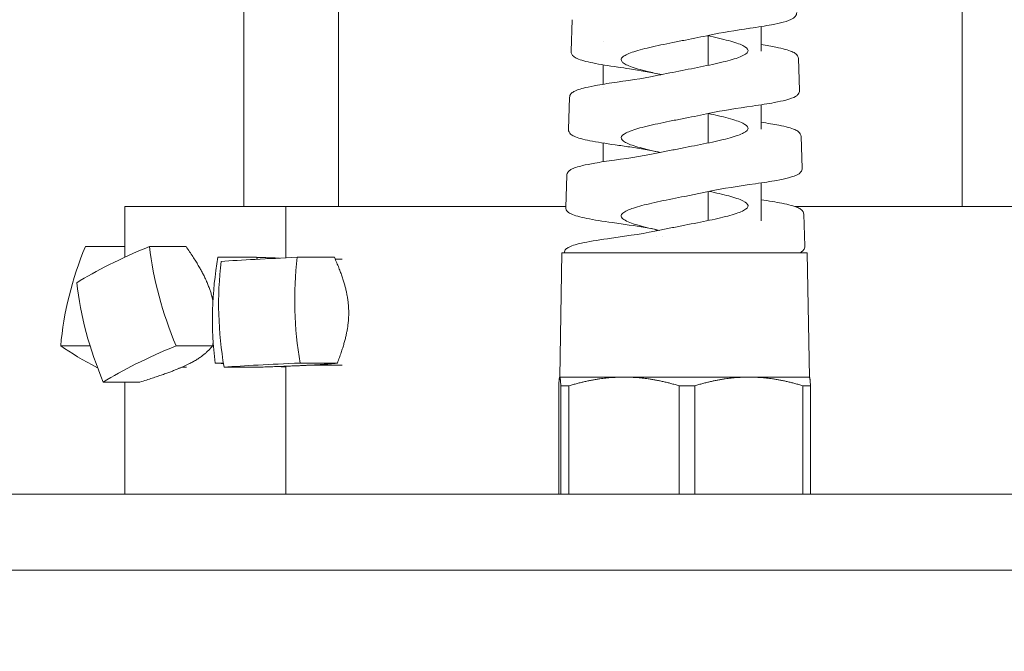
# Model space of a CAD drawing. Header units: inches. Extents: x 1 to 669, y 0 to 417.
# Tile 283 of 317: x 558.77 to 561.1, y 272.53 to 274.03. Entities that reach past the tile are written whole.
import ezdxf

# ---------------------------------------------------------------- set-up
doc = ezdxf.new("R2010")
doc.units = ezdxf.units.IN
doc.header["$LTSCALE"] = 12
doc.header["$MEASUREMENT"] = 0
doc.layers.add('D', color=2, linetype='CONTINUOUS')
doc.layers.add('X', color=1, linetype='CONTINUOUS')
doc.styles.get("Standard").update_dxf_attribs({"font": 'SIMPLEX.SHX', "width": 0.875})
doc.dimstyles.new('STANDARD$0', dxfattribs={"dimscale": 32, "dimtxt": 0.09375, "dimasz": 0.0625, "dimexe": 0.03125, "dimexo": 0.03125, "dimgap": 0.03125, "dimtad": 1, "dimtih": 1, "dimtoh": 1, "dimdec": 4, "dimzin": 12, "dimdsep": 46, "dimlunit": 5, "dimtxsty": 'Standard', "dimcen": -0.03125, "dimclrd": 256, "dimclre": 256, "dimclrt": 256, "dimadec": 0, "dimazin": 0, "dimtfac": 0.875, "dimtdec": 4, "dimtofl": 0, "dimtmove": 0, "dimatfit": 3, "dimfxl": 0, "dimtolj": 1, "dimtzin": 12, "dimlwd": 13, "dimlwe": 13, "dimarcsym": 0})

# ---------------------------------------------------------------- blocks, each defined once
blk = doc.blocks.new('*D19')
at = {"layer": 'D', "linetype": 'Continuous', "lineweight": 13}
for p, q in [((530.7712, 253.2758), (530.7712, 298.6089)), ((562.2712, 290.1057), (562.2712, 298.6089)), ((532.7712, 297.6089), (560.2712, 297.6089))]:
    blk.add_line(p, q, dxfattribs=at)
at = {"layer": 'D', "linetype": 'Continuous'}
for points in [[(532.7712, 297.9422), (532.7712, 297.2755), (530.7712, 297.6089)], [(560.2712, 297.9422), (560.2712, 297.2755), (562.2712, 297.6089)]]:
    blk.add_solid(points, dxfattribs=at)
at = {"layer": 'D', "linetype": 'Continuous', "lineweight": -3, "insert": (546.555, 301.6714), "char_height": 3, "attachment_point": 5}
blk.add_mtext('\\A1;31{\\H0.875x;\\S1/2;}{}{\\C2;%%p1}', dxfattribs=at)

msp = doc.modelspace()

# ---------------------------------------------------------------- linework, layer by layer
at = {"layer": 'X', "lineweight": 0}
for p, q in [((560.99918, 273.58506), (560.99918, 275.51061)), ((559.30199, 274.83876), (559.30199, 273.58506)), ((559.52598, 274.81646), (559.52598, 273.58506)), ((560.07799, 274.02631), (560.07539, 273.95171)), ((560.15098, 273.97393), (560.15098, 273.97393)), ((560.6122, 273.93432), (560.61482, 273.85947)), ((560.15098, 273.91955), (560.15098, 273.87384)), ((560.15098, 273.86521), (560.15098, 273.86521)), ((560.07157, 273.84232), (560.06895, 273.76747)), ((560.61863, 273.7502), (560.62125, 273.67545)), ((560.15098, 273.73476), (560.15098, 273.69059)), ((560.06514, 273.65834), (560.06252, 273.58344)), ((559.40098, 273.58506), (559.02074, 273.58506)), ((559.02074, 273.58506), (559.02074, 273.46495)), ((560.06258, 273.58506), (559.40098, 273.58506)), ((559.40098, 273.46354), (559.40098, 273.58506)), ((561.16668, 273.58506), (560.60353, 273.58506)), ((560.62506, 273.56636), (560.62767, 273.49144)), ((560.27598, 273.52697), (560.27598, 273.53011)), ((560.27598, 273.51332), (560.27598, 273.51332)), ((560.29168, 273.51497), (560.29168, 273.51497)), ((558.92789, 273.49041), (559.02074, 273.49041)), ((559.07913, 273.49041), (559.16545, 273.49041)), ((560.05362, 273.47566), (560.04849, 273.18172)), ((560.63336, 273.47566), (560.05362, 273.47566)), ((560.63336, 273.47566), (560.63849, 273.18172)), ((559.24096, 273.46478), (559.33215, 273.46478)), ((559.42803, 273.46478), (559.51616, 273.46478)), ((559.53445, 273.46006), (559.51822, 273.46006)), ((558.86943, 273.25563), (558.93881, 273.25563)), ((559.14205, 273.25563), (559.22837, 273.25563)), ((559.23428, 273.21496), (559.2537, 273.21496)), ((559.43495, 273.21496), (559.52308, 273.21496)), ((559.53445, 273.21006), (559.46172, 273.21006)), ((559.16696, 273.20508), (559.15559, 273.20508)), ((559.25532, 273.20534), (559.34345, 273.20534)), ((559.40098, 272.90506), (559.40098, 273.2074)), ((558.97004, 273.16974), (559.05636, 273.16974)), ((559.02074, 273.16974), (559.02074, 272.90506)), ((560.04849, 273.18172), (560.04845, 273.1817)), ((560.04853, 273.18172), (560.04849, 273.18172)), ((560.20037, 273.18172), (560.04853, 273.18172)), ((560.49533, 273.18172), (560.20037, 273.18172)), ((560.63849, 273.18172), (560.49533, 273.18172)), ((560.63849, 273.18172), (560.63853, 273.1817)), ((560.046, 273.16129), (560.046, 272.90506)), ((560.07026, 273.16129), (560.05107, 273.16129)), ((560.05107, 273.16129), (560.05107, 272.90506)), ((560.07026, 273.16129), (560.07026, 272.90506)), ((560.36776, 273.16129), (560.33048, 273.16129)), ((560.33048, 273.16129), (560.33048, 272.90506)), ((560.36776, 273.16129), (560.36776, 272.90506)), ((560.64099, 273.16129), (560.6229, 273.16129)), ((560.6229, 273.16129), (560.6229, 272.90506)), ((560.64099, 273.16129), (560.64099, 272.90506)), ((567.2598, 272.90506), (555.33375, 272.90506)), ((555.27445, 272.72576), (562.27125, 272.72576))]:
    msp.add_line(p, q, dxfattribs=at)
at = {"layer": 'X', "lineweight": 0, "extrusion": (2.44205e-16, -2.07335e-17, -1)}
msp.add_ellipse((559.33402, 273.37302), major_axis=(0.28749, 0.53491), ratio=0.6880216, start_param=-2.1323021, end_param=-1.7176586, dxfattribs=at)
at = {"layer": 'X', "lineweight": 0}
for centre, major_axis, ratio, start_param, end_param in [((559.39761, 273.44747), (-0.58657, -0.1572), 0.233835, -1.0606942, -0.6460507), ((559.66483, 273.33025), (0.03248, -0.6064), 0.6944214, -1.8152987, -1.4006551), ((559.75119, 273.45996), (-0.60704, -0.01681), 0.0267478, -1.0101571, -0.5955136), ((559.34307, 273.28714), (0.27129, -0.5433), 0.6392189, -2.0870769, -1.6724333)]:
    msp.add_ellipse(centre, major_axis=major_axis, ratio=ratio, start_param=start_param, end_param=end_param, dxfattribs=at)
at = {"layer": 'X', "lineweight": 0, "extrusion": (2.90494e-16, 2.2672e-17, -1)}
msp.add_ellipse((559.51507, 273.37302), major_axis=(-0.27129, 0.5433), ratio=0.6392189, start_param=-1.4691593, end_param=-1.0545158, dxfattribs=at)
at = {"layer": 'X', "lineweight": 0, "extrusion": (2.55345e-16, 8.44503e-18, -1)}
msp.add_ellipse((559.66494, 273.33987), major_axis=(0.03361, 0.60634), ratio=0.7185384, start_param=-1.8179234, end_param=-1.4032798, dxfattribs=at)
at = {"layer": 'X', "lineweight": 0, "extrusion": (2.70982e-16, 4.05482e-19, -1)}
msp.add_ellipse((559.84447, 273.33987), major_axis=(-0.03248, 0.6064), ratio=0.6944214, start_param=-1.7409375, end_param=-1.326294, dxfattribs=at)
at = {"layer": 'X', "lineweight": 0, "extrusion": (2.59776e-16, -2.60677e-17, -1)}
msp.add_ellipse((559.3847, 273.21269), major_axis=(-0.58928, 0.14672), ratio=0.2516876, start_param=-0.8218816, end_param=-0.5726879, dxfattribs=at)
at = {"layer": 'X', "lineweight": 0, "extrusion": (2.35205e-16, -1.01122e-16, -1)}
msp.add_ellipse((559.46053, 273.21269), major_axis=(0.58657, 0.1572), ratio=0.233835, start_param=-2.495542, end_param=-2.0808985, dxfattribs=at)
at = {"layer": 'X', "lineweight": 0, "extrusion": (2.1365e-16, -1.5483e-15, -1)}
msp.add_ellipse((559.7484, 273.21015), major_axis=(-0.60705, 0.01625), ratio=0.0276768, start_param=-0.6195713, end_param=-0.5613801, dxfattribs=at)
at = {"layer": 'X', "lineweight": 0, "extrusion": (2.03292e-16, 1.83078e-15, -1)}
msp.add_ellipse((559.75811, 273.21015), major_axis=(0.60704, 0.01681), ratio=0.0267478, start_param=-2.5460791, end_param=-2.1314355, dxfattribs=at)
at = {"layer": 'X', "lineweight": 0, "extrusion": (2.98399e-16, 1.63594e-15, -1)}
msp.add_ellipse((559.7484, 273.21015), major_axis=(-0.60705, 0.01625), ratio=0.0276768, start_param=-0.9622311, end_param=-0.9199688, dxfattribs=at)
at = {"layer": 'X', "lineweight": 0}
for points in [[(560.078, 274.02633), (560.078, 274.02632), (560.078, 274.02632), (560.078, 274.02631)], [(560.4978, 274.006), (560.46325, 274.00105), (560.4302, 273.99569), (560.40332, 273.98994)], [(560.49802, 274.00603), (560.49795, 274.00602), (560.49788, 274.00601), (560.4978, 274.006)], [(560.5244, 274.01002), (560.52438, 273.99054), (560.52437, 273.97107), (560.52435, 273.95159)], [(560.39933, 273.91852), (560.39935, 273.94205), (560.39937, 273.96557), (560.39939, 273.98911)], [(560.07538, 273.95147), (560.07538, 273.95147), (560.07538, 273.95148), (560.07538, 273.95148)], [(560.18599, 273.91416), (560.18603, 273.91416), (560.18607, 273.91415), (560.1861, 273.91415)], [(560.184, 273.87882), (560.22091, 273.88401), (560.25646, 273.88964), (560.28531, 273.89574)], [(560.50423, 273.82234), (560.46741, 273.81714), (560.432, 273.8115), (560.4034, 273.80539)], [(560.52427, 273.82528), (560.52425, 273.80612), (560.52424, 273.78696), (560.52423, 273.7678)], [(560.38418, 273.80763), (560.38419, 273.80763), (560.38419, 273.80763), (560.38419, 273.80763)], [(560.39921, 273.73506), (560.39923, 273.75821), (560.39924, 273.78136), (560.39926, 273.80451)], [(560.61863, 273.75034), (560.61863, 273.75034), (560.61863, 273.75034), (560.61863, 273.75033)], [(560.17932, 273.73054), (560.17935, 273.73053), (560.17937, 273.73053), (560.1794, 273.73053)], [(560.17767, 273.6945), (560.21696, 273.69995), (560.25478, 273.70586), (560.28523, 273.71229)], [(560.17751, 273.69448), (560.17756, 273.69449), (560.17762, 273.69449), (560.17767, 273.6945)], [(560.62125, 273.67543), (560.62125, 273.67544), (560.62125, 273.67545), (560.62125, 273.67545)], [(560.06514, 273.65836), (560.06514, 273.65835), (560.06514, 273.65835), (560.06514, 273.65834)], [(560.51078, 273.63869), (560.47145, 273.63323), (560.43354, 273.62727), (560.40334, 273.62081)], [(560.51106, 273.63873), (560.51097, 273.63872), (560.51087, 273.63871), (560.51078, 273.63869)], [(560.52415, 273.6406), (560.52414, 273.61079), (560.52412, 273.58098), (560.52411, 273.55117)], [(560.39911, 273.55162), (560.39912, 273.57438), (560.39914, 273.59715), (560.39915, 273.61992)], [(560.17299, 273.54686), (560.17303, 273.54685), (560.17308, 273.54684), (560.17313, 273.54684)], [(560.17082, 273.51012), (560.21257, 273.51582), (560.25305, 273.52206), (560.28521, 273.52886)]]:
    msp.add_open_spline(points, degree=3, dxfattribs=at)
for points, knots in [([(560.60839, 274.04348), (560.60851, 274.04004), (560.60714, 274.03675), (560.60364, 274.03208), (560.60154, 274.03049), (560.59348, 274.02548), (560.58604, 274.02297), (560.56838, 274.01826), (560.55925, 274.01626), (560.53435, 274.01152), (560.5171, 274.00876), (560.49802, 274.00603)], [0, 0, 0, 0, 0.02488475, 0.02488475, 0.05134115, 0.05134115, 0.11892251, 0.11892251, 0.17071375, 0.17071375, 0.24269223, 0.24269223, 0.24269223, 0.24269223]), ([(560.1936, 273.93224), (560.19377, 273.93411), (560.19484, 273.93597), (560.19876, 273.9397), (560.20157, 273.94154), (560.21289, 273.94729), (560.22413, 273.95113), (560.24532, 273.95697), (560.25303, 273.9589), (560.27785, 273.96472), (560.29639, 273.96855), (560.32556, 273.97437), (560.33544, 273.97631), (560.36504, 273.98211), (560.38451, 273.98593), (560.40285, 273.98984), (560.40309, 273.98989), (560.40332, 273.98994)], [-0.76389517, -0.76389517, -0.76389517, -0.76389517, -0.68981937, -0.68981937, -0.61649203, -0.61649203, -0.46230837, -0.46230837, -0.38549826, -0.38549826, -0.23186518, -0.23186518, -0.15501632, -0.15501632, -0.00199902, -0.00199902, -0.000001, -0.000001, -0.000001, -0.000001]), ([(560.39659, 273.98852), (560.40612, 273.98653), (560.41528, 273.98455), (560.4323, 273.98062), (560.44013, 273.97869), (560.46159, 273.9729), (560.47303, 273.96907), (560.48882, 273.96137), (560.49305, 273.95757), (560.49354, 273.95179), (560.49273, 273.94986), (560.48739, 273.94409), (560.48002, 273.94029), (560.4639, 273.93451), (560.4577, 273.93259), (560.437, 273.92681), (560.42055, 273.92301), (560.39329, 273.91723), (560.38382, 273.91531), (560.3548, 273.90953), (560.33486, 273.90573), (560.30574, 273.89995), (560.29622, 273.89803), (560.28647, 273.89598), (560.28589, 273.89586), (560.28531, 273.89574)], [-1.994049, -1.994049, -1.994049, -1.994049, -1.9145789, -1.9145789, -1.8374696, -1.8374696, -1.6836377, -1.6836377, -1.5303155, -1.5303155, -1.4534856, -1.4534856, -1.3001715, -1.3001715, -1.2233346, -1.2233346, -1.0700249, -1.0700249, -0.9931798, -0.9931798, -0.8398671, -0.8398671, -0.7630114, -0.7630114, -0.7581514, -0.7581514, -0.7581514, -0.7581514]), ([(560.52437, 273.96733), (560.53732, 273.9653), (560.54902, 273.96325), (560.57562, 273.95789), (560.58818, 273.95464), (560.60056, 273.94933), (560.6036, 273.94774), (560.60911, 273.94309), (560.61203, 273.93926), (560.6122, 273.93432)], [0.03216997, 0.03216997, 0.03216997, 0.03216997, 0.08584519, 0.08584519, 0.172743, 0.172743, 0.20787176, 0.20787176, 0.24389931, 0.24389931, 0.24389931, 0.24389931]), ([(560.18599, 273.91416), (560.16318, 273.91741), (560.14299, 273.9207), (560.11063, 273.92729), (560.09828, 273.93054), (560.08625, 273.93594), (560.08333, 273.93754), (560.07799, 273.94236), (560.0752, 273.94654), (560.07537, 273.95147)], [0, 0, 0, 0, 0.08639913, 0.08639913, 0.17364615, 0.17364615, 0.20823778, 0.20823778, 0.24383299, 0.24383299, 0.24383299, 0.24383299]), ([(560.28904, 273.89652), (560.27729, 273.89899), (560.26614, 273.90145), (560.24781, 273.90588), (560.24036, 273.90782), (560.22008, 273.91366), (560.20959, 273.91752), (560.19959, 273.92321), (560.19723, 273.92501), (560.19415, 273.92862), (560.19345, 273.93043), (560.1936, 273.93224)], [-2.44393825, -2.44393825, -2.44393825, -2.44393825, -2.34556815, -2.34556815, -2.26854256, -2.26854256, -2.1141493, -2.1141493, -2.0429489, -2.0429489, -1.97105214, -1.97105214, -1.97105214, -1.97105214]), ([(560.2836, 273.89767), (560.26286, 273.9021), (560.23854, 273.90628), (560.20414, 273.91154), (560.19519, 273.91285), (560.1861, 273.91415)], [0, 0, 0, 0, 0.09029069, 0.09029069, 0.12109429, 0.12109429, 0.12109429, 0.12109429]), ([(560.07157, 273.84232), (560.07169, 273.84577), (560.07324, 273.84886), (560.07696, 273.85334), (560.07918, 273.85489), (560.08822, 273.86009), (560.09714, 273.86283), (560.11743, 273.86772), (560.12709, 273.86968), (560.15148, 273.87403), (560.16701, 273.87644), (560.18399, 273.87882)], [0, 0, 0, 0, 0.02510711, 0.02510711, 0.05312106, 0.05312106, 0.1295293, 0.1295293, 0.18155041, 0.18155041, 0.24566476, 0.24566476, 0.24566476, 0.24566476]), ([(560.61482, 273.85948), (560.61494, 273.85605), (560.61359, 273.85281), (560.61014, 273.84818), (560.60805, 273.84659), (560.60004, 273.84161), (560.59257, 273.83911), (560.5748, 273.83444), (560.56556, 273.83244), (560.5405, 273.82775), (560.52329, 273.82502), (560.50423, 273.82234)], [0, 0, 0, 0, 0.02474573, 0.02474573, 0.05129246, 0.05129246, 0.11998275, 0.11998275, 0.173037, 0.173037, 0.24557401, 0.24557401, 0.24557401, 0.24557401]), ([(560.1936, 273.74767), (560.19393, 273.7514), (560.19786, 273.75508), (560.2128, 273.76267), (560.22395, 273.76651), (560.24502, 273.77232), (560.25273, 273.77425), (560.27749, 273.78006), (560.29598, 273.78391), (560.32511, 273.78971), (560.33499, 273.79165), (560.36464, 273.79746), (560.38417, 273.8013), (560.40269, 273.80524), (560.40305, 273.80532), (560.4034, 273.80539)], [-0.76441773, -0.76441773, -0.76441773, -0.76441773, -0.61694945, -0.61694945, -0.46355032, -0.46355032, -0.38665745, -0.38665745, -0.23326734, -0.23326734, -0.15638649, -0.15638649, -0.00300239, -0.00300239, -0.000001, -0.000001, -0.000001, -0.000001]), ([(560.3993, 273.80452), (560.40764, 273.80277), (560.41566, 273.80103), (560.44015, 273.7954), (560.45475, 273.79155), (560.47188, 273.78574), (560.47675, 273.78382), (560.48875, 273.77801), (560.49305, 273.77417), (560.49371, 273.76644), (560.49012, 273.76262), (560.47917, 273.75684), (560.47462, 273.75492), (560.45847, 273.74914), (560.44453, 273.74534), (560.42006, 273.73955), (560.41137, 273.73763), (560.38409, 273.73186), (560.36455, 273.72805), (560.3349, 273.72227), (560.32502, 273.72035), (560.30496, 273.71637), (560.29489, 273.71433), (560.28523, 273.71229)], [-1.9945911, -1.9945911, -1.9945911, -1.9945911, -1.9248344, -1.9248344, -1.7700208, -1.7700208, -1.6932367, -1.6932367, -1.5385571, -1.5385571, -1.3850047, -1.3850047, -1.3082043, -1.3082043, -1.1547279, -1.1547279, -1.0779201, -1.0779201, -0.9245047, -0.9245047, -0.8476902, -0.8476902, -0.7659671, -0.7659671, -0.7659671, -0.7659671]), ([(560.52424, 273.78405), (560.54004, 273.78167), (560.55416, 273.77928), (560.58266, 273.7736), (560.59525, 273.77037), (560.60739, 273.76506), (560.61028, 273.76352), (560.61561, 273.75896), (560.61846, 273.75519), (560.61863, 273.75034)], [0.02368928, 0.02368928, 0.02368928, 0.02368928, 0.08783208, 0.08783208, 0.17675032, 0.17675032, 0.21126781, 0.21126781, 0.24664323, 0.24664323, 0.24664323, 0.24664323]), ([(560.17932, 273.73054), (560.15629, 273.73376), (560.13597, 273.73704), (560.10345, 273.74363), (560.09117, 273.74685), (560.07935, 273.75225), (560.07655, 273.75382), (560.0714, 273.75861), (560.06879, 273.7627), (560.06895, 273.76746)], [0, 0, 0, 0, 0.08810196, 0.08810196, 0.17748829, 0.17748829, 0.21134114, 0.21134114, 0.24616412, 0.24616412, 0.24616412, 0.24616412]), ([(560.28632, 273.71252), (560.2845, 273.71291), (560.2827, 273.7133), (560.26275, 273.7176), (560.24644, 273.72147), (560.22022, 273.72908), (560.21022, 273.73274), (560.20006, 273.73831), (560.1975, 273.74019), (560.19419, 273.74394), (560.19344, 273.7458), (560.1936, 273.74767)], [-2.44361956, -2.44361956, -2.44361956, -2.44361956, -2.42832519, -2.42832519, -2.27313037, -2.27313037, -2.1268553, -2.1268553, -2.05231946, -2.05231946, -1.97827129, -1.97827129, -1.97827129, -1.97827129]), ([(560.28362, 273.7131), (560.26312, 273.71748), (560.23904, 273.72163), (560.20253, 273.72723), (560.19107, 273.72889), (560.1794, 273.73053)], [0, 0, 0, 0, 0.08920028, 0.08920028, 0.12841984, 0.12841984, 0.12841984, 0.12841984]), ([(560.06514, 273.65836), (560.06526, 273.66179), (560.06682, 273.66487), (560.0705, 273.66928), (560.07267, 273.67078), (560.08155, 273.67589), (560.09038, 273.67862), (560.11064, 273.68348), (560.12041, 273.68543), (560.14492, 273.68974), (560.16048, 273.69212), (560.17751, 273.69448)], [0, 0, 0, 0, 0.02507923, 0.02507923, 0.05277966, 0.05277966, 0.12994754, 0.12994754, 0.18318053, 0.18318053, 0.24808496, 0.24808496, 0.24808496, 0.24808496]), ([(560.62124, 273.67543), (560.62136, 273.67199), (560.61994, 273.66865), (560.61648, 273.66415), (560.61447, 273.66263), (560.60654, 273.65772), (560.59907, 273.65525), (560.58115, 273.65058), (560.57176, 273.64858), (560.54672, 273.64397), (560.5298, 273.64134), (560.51106, 273.63873)], [0, 0, 0, 0, 0.0251937, 0.0251937, 0.05111417, 0.05111417, 0.12105886, 0.12105886, 0.17537584, 0.17537584, 0.24743931, 0.24743931, 0.24743931, 0.24743931]), ([(560.1936, 273.5631), (560.19379, 273.56519), (560.19511, 273.56728), (560.19999, 273.57147), (560.20353, 273.57356), (560.2112, 273.57705), (560.21473, 273.57845), (560.22964, 273.58372), (560.24374, 273.58756), (560.26839, 273.59337), (560.27714, 273.5953), (560.30456, 273.60111), (560.32415, 273.60496), (560.35381, 273.61077), (560.36368, 273.6127), (560.38369, 273.6167), (560.39374, 273.61875), (560.40334, 273.62081)], [-0.76377462, -0.76377462, -0.76377462, -0.76377462, -0.68087957, -0.68087957, -0.59794548, -0.59794548, -0.54237257, -0.54237257, -0.38892605, -0.38892605, -0.31208118, -0.31208118, -0.15858825, -0.15858825, -0.08174973, -0.08174973, -0.000001, -0.000001, -0.000001, -0.000001]), ([(560.40202, 273.62052), (560.40993, 273.61885), (560.41753, 273.61718), (560.44124, 273.61168), (560.45548, 273.6079), (560.47231, 273.60215), (560.47713, 273.60023), (560.48887, 273.59447), (560.49306, 273.59069), (560.49371, 273.583), (560.49011, 273.57918), (560.47914, 273.5734), (560.47459, 273.57148), (560.45838, 273.56569), (560.44436, 273.56185), (560.41978, 273.55606), (560.41108, 273.55414), (560.38364, 273.54834), (560.36394, 273.5445), (560.33414, 273.5387), (560.32428, 273.53678), (560.30449, 273.53285), (560.29465, 273.53085), (560.28521, 273.52886)], [-1.9943184, -1.9943184, -1.9943184, -1.9943184, -1.9275832, -1.9275832, -1.7752704, -1.7752704, -1.6984534, -1.6984534, -1.5458659, -1.5458659, -1.392185, -1.392185, -1.3154226, -1.3154226, -1.1612122, -1.1612122, -1.0844786, -1.0844786, -0.9298782, -0.9298782, -0.8531674, -0.8531674, -0.7732647, -0.7732647, -0.7732647, -0.7732647]), ([(560.17299, 273.54686), (560.14954, 273.55009), (560.12892, 273.55337), (560.09621, 273.55996), (560.08396, 273.56318), (560.07245, 273.5686), (560.06979, 273.57011), (560.06486, 273.57481), (560.06236, 273.57881), (560.06252, 273.58345)], [0, 0, 0, 0, 0.09048059, 0.09048059, 0.18194353, 0.18194353, 0.21494548, 0.21494548, 0.24887361, 0.24887361, 0.24887361, 0.24887361]), ([(560.52413, 273.60071), (560.54281, 273.59802), (560.55938, 273.59532), (560.58975, 273.5893), (560.6023, 273.58607), (560.61423, 273.58077), (560.61702, 273.57927), (560.62216, 273.57478), (560.62489, 273.57108), (560.62505, 273.56635)], [0.01474042, 0.01474042, 0.01474042, 0.01474042, 0.08927098, 0.08927098, 0.1803816, 0.1803816, 0.21427133, 0.21427133, 0.24898971, 0.24898971, 0.24898971, 0.24898971]), ([(560.28362, 273.52852), (560.27966, 273.52937), (560.27577, 273.53022), (560.26327, 273.53301), (560.25508, 273.53494), (560.23215, 273.54079), (560.21952, 273.54466), (560.2047, 273.55098), (560.20042, 273.55339), (560.19473, 273.55823), (560.19339, 273.56066), (560.1936, 273.5631)], [-1.15757422, -1.15757422, -1.15757422, -1.15757422, -1.12390503, -1.12390503, -1.04717064, -1.04717064, -0.89209811, -0.89209811, -0.79668202, -0.79668202, -0.69999363, -0.69999363, -0.69999363, -0.69999363]), ([(560.28357, 273.52854), (560.26283, 273.53297), (560.2385, 273.53715), (560.19993, 273.54305), (560.18666, 273.54497), (560.17313, 273.54684)], [0, 0, 0, 0, 0.09037405, 0.09037405, 0.13552908, 0.13552908, 0.13552908, 0.13552908]), ([(560.05882, 273.47566), (560.05929, 273.4791), (560.06109, 273.4819), (560.06515, 273.48614), (560.0676, 273.48765), (560.07842, 273.49312), (560.08998, 273.49623), (560.1229, 273.50307), (560.14519, 273.50663), (560.17082, 273.51013)], [0, 0, 0, 0, 0.02587448, 0.02587448, 0.05697033, 0.05697033, 0.14819691, 0.14819691, 0.24686076, 0.24686076, 0.24686076, 0.24686076]), ([(560.62767, 273.49144), (560.62779, 273.488), (560.6264, 273.48473), (560.62291, 273.48017), (560.62087, 273.47865), (560.61772, 273.47672), (560.61672, 273.47618), (560.61568, 273.47566)], [0, 0, 0, 0, 0.025260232, 0.025260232, 0.051992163, 0.051992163, 0.0636906, 0.0636906, 0.0636906, 0.0636906])]:
    msp.add_open_spline(points, degree=3, knots=knots, dxfattribs=at)
for points, weights in [([(559.16545, 273.49041), (559.21345, 273.42165), (559.22648, 273.37302)], [1.70765438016, 2.06132118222, 2.06132118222]), ([(559.38598, 273.46284), (559.36314, 273.46371), (559.33215, 273.46478)], [1.90461151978, 1.82590027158, 1.70765438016]), ([(559.33215, 273.46478), (559.33307, 273.46248), (559.33396, 273.46022)], [1.70765438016, 1.7169100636, 1.72592351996]), ([(559.51616, 273.46478), (559.54838, 273.39161), (559.54982, 273.33987)], [1.70765438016, 2.06132118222, 2.06132118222]), ([(559.22648, 273.37302), (559.22797, 273.36746), (559.22914, 273.36188)], [2.06132118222, 2.06132118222, 2.05669640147]), ([(559.54982, 273.33987), (559.55125, 273.28813), (559.52308, 273.21496)], [2.06132118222, 2.06132118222, 1.70765438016]), ([(559.22966, 273.26403), (559.22906, 273.2599), (559.22837, 273.25563)], [1.74350786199, 1.72606005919, 1.70765438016]), ([(559.22837, 273.25563), (559.20756, 273.23047), (559.17194, 273.21269)], [1.70765438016, 2.06132118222, 2.06132118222]), ([(559.17194, 273.21269), (559.13631, 273.1949), (559.05636, 273.16974)], [2.06132118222, 2.06132118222, 1.70765438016]), ([(559.46346, 273.21015), (559.42625, 273.20816), (559.34345, 273.20534)], [2.06132118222, 2.06132118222, 1.70765438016]), ([(559.52308, 273.21496), (559.50066, 273.21214), (559.46346, 273.21015)], [1.70765438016, 2.06132118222, 2.06132118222]), ([(560.04853, 273.18172), (560.04734, 273.18172), (560.046, 273.16129)], [1.92778254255, 1.92778254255, 1.81866277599]), ([(560.05107, 273.16129), (560.04973, 273.18172), (560.04853, 273.18172)], [1.81866277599, 1.92778254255, 1.92778254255]), ([(560.20037, 273.18172), (560.139, 273.18172), (560.07026, 273.16129)], [1.92778254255, 1.92778254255, 1.81866277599]), ([(560.33048, 273.16129), (560.26175, 273.18172), (560.20037, 273.18172)], [1.81866277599, 1.92778254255, 1.92778254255]), ([(560.49533, 273.18172), (560.43516, 273.18172), (560.36776, 273.16129)], [1.92778254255, 1.92778254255, 1.81866277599]), ([(560.6229, 273.16129), (560.5555, 273.18172), (560.49533, 273.18172)], [1.81866277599, 1.92778254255, 1.92778254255]), ([(560.63853, 273.1817), (560.63969, 273.18103), (560.64099, 273.16129)], [1.92764215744, 1.92386861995, 1.81866277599])]:
    msp.add_rational_spline(points, weights, degree=2, dxfattribs=at)

# ---------------------------------------------------------------- dimensions: what is measured, and where the dimension line sits
at = {"layer": 'D', "linetype": 'Continuous', "lineweight": -3}
dim = msp.add_linear_dim(base=(562.27125, 297.60886), p1=(530.77125, 252.27576), p2=(562.27125, 289.1057), text='<>{}{\\C2;%%p1}', dimstyle='STANDARD$0', override={"dimdec": 1, "dimtp": 1, "dimtm": 1, "dimarcsym": 1}, dxfattribs=at)
dim.commit()
dim.dimension.update_dxf_attribs({"geometry": '*D19', "text_midpoint": (546.555, 297.60886), "dimtype": 160})

doc.saveas('drawing.dxf')
